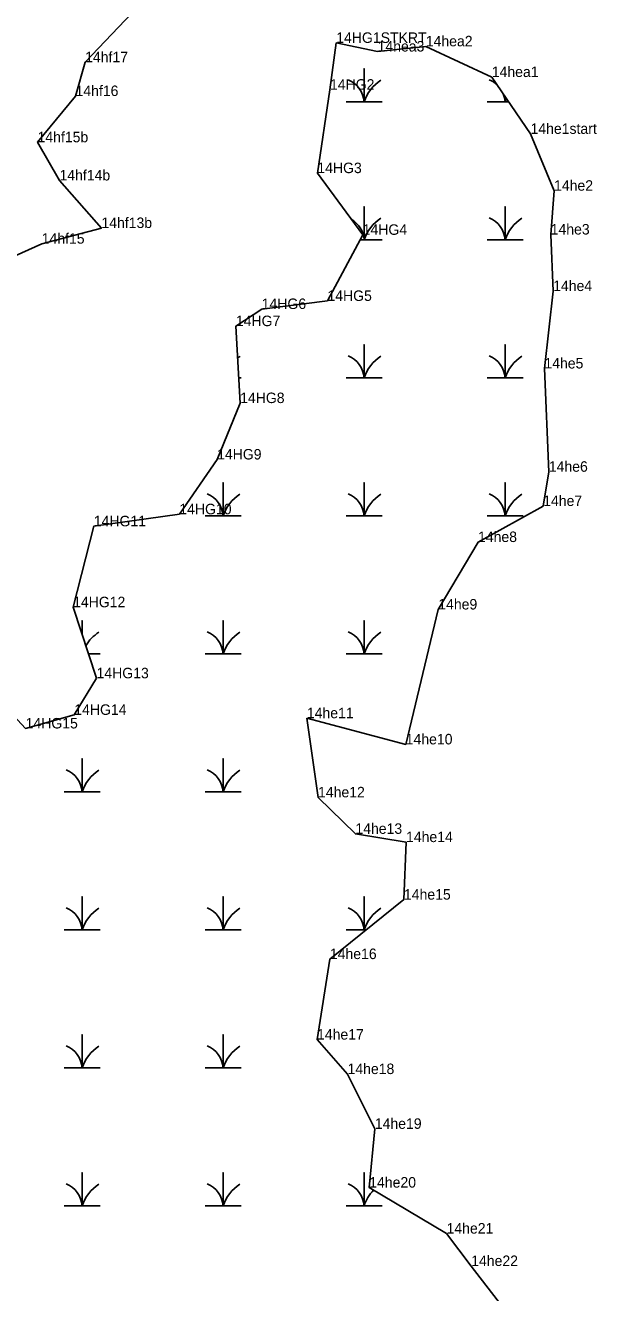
# Model space of a CAD drawing. Extents: x 2072529 to 2268796, y 436423 to 470397.
# Drawn here: x 2256854 to 2257127, y 441634 to 442239 of the extents above; entities that cross this region are included whole.
import ezdxf

# ---------------------------------------------------------------- set-up
doc = ezdxf.new("R2010")
doc.units = 0
for name, color, linetype in [('Exist Environmental Wetland Boundary', 7, 'Continuous'), ('Exist Environmental Wetland Boundary Cogo Comment', 7, 'Continuous'), ('Exist Environmental Wetland Boundary Cogo Point CELL', 7, 'Continuous'), ('Exist Hydro Swamp or Marsh', 7, 'Continuous')]:
    doc.layers.add(name, color=color, linetype=linetype)

msp = doc.modelspace()

# ---------------------------------------------------------------- linework, layer by layer
at = {"layer": 'Exist Environmental Wetland Boundary'}
for points in [[(2256747.7, 442239.84), (2256780.07, 442225.88), (2256777.27, 442191.34), (2256808.01, 442192.77), (2256811.25, 442174.56), (2256811.25, 442156.55), (2256828.54, 442145.73), (2256825.33, 442118.05), (2256862.13, 442134.59), (2256890.61, 442142.07), (2256870.61, 442164.73), (2256860.15, 442182.95), (2256878.27, 442205), (2256882.84, 442221.09), (2256905.18, 442244.57)], [(2256829.57, 441930.18), (2256854.46, 441903.45), (2256877.67, 441909.93), (2256888.3, 441927.37), (2256877.1, 441961.24), (2256886.97, 441999.84), (2256927.77, 442005.58), (2256945.79, 442031.7), (2256956.77, 442058.59), (2256954.74, 442095.28), (2256967.06, 442103.45), (2256998.41, 442107.3), (2257015.22, 442138.82), (2256993.6, 442168.24), (2256999.63, 442208.03), (2257002.6, 442230.34)], [(2257002.6, 442230.34), (2257022.34, 442226.22), (2257045.32, 442228.69), (2257076.79, 442214.06), (2257095.27, 442186.95)], [(2257095.27, 442186.95), (2257106.5, 442159.85), (2257104.89, 442138.97), (2257106.07, 442112.02), (2257101.89, 442075.09), (2257104, 442025.85), (2257101.31, 442009.51), (2257070.23, 441992.34), (2257051.28, 441960.17), (2257035.74, 441895.85), (2256988.6, 441908.33), (2256993.93, 441870.6), (2257011.74, 441853.2), (2257035.89, 441849.27), (2257034.91, 441821.82), (2256999.57, 441793.49), (2256993.45, 441755.08), (2257008, 441738.66), (2257021.01, 441712.54), (2257018.35, 441684.53), (2257055.23, 441662.61), (2257066.98, 441647.14), (2257082.04, 441627.52)]]:
    msp.add_lwpolyline(points, dxfattribs=at)
at = {"layer": 'Exist Environmental Wetland Boundary Cogo Point CELL'}
for p, q in [((2257002.6, 442230.34), (2257002.6, 442230.34)), ((2257045.32, 442228.69), (2257045.32, 442228.69)), ((2257022.34, 442226.22), (2257022.34, 442226.22)), ((2256882.84, 442221.09), (2256882.84, 442221.09)), ((2257076.79, 442214.06), (2257076.79, 442214.06)), ((2256878.27, 442205), (2256878.27, 442205)), ((2256999.63, 442208.03), (2256999.63, 442208.03)), ((2257095.27, 442186.95), (2257095.27, 442186.95)), ((2256860.15, 442182.95), (2256860.15, 442182.95)), ((2256993.6, 442168.24), (2256993.6, 442168.24)), ((2256870.61, 442164.73), (2256870.61, 442164.73)), ((2257106.5, 442159.85), (2257106.5, 442159.85)), ((2256890.61, 442142.07), (2256890.61, 442142.07)), ((2257015.22, 442138.82), (2257015.22, 442138.82)), ((2257104.89, 442138.97), (2257104.89, 442138.97)), ((2256862.13, 442134.59), (2256862.13, 442134.59)), ((2256998.41, 442107.3), (2256998.41, 442107.3)), ((2257106.07, 442112.02), (2257106.07, 442112.02)), ((2256967.06, 442103.45), (2256967.06, 442103.45)), ((2256954.74, 442095.28), (2256954.74, 442095.28)), ((2257101.89, 442075.09), (2257101.89, 442075.09)), ((2256956.77, 442058.59), (2256956.77, 442058.59)), ((2256945.79, 442031.7), (2256945.79, 442031.7)), ((2257104, 442025.85), (2257104, 442025.85)), ((2256927.77, 442005.58), (2256927.77, 442005.58)), ((2257101.31, 442009.51), (2257101.31, 442009.51)), ((2256886.97, 441999.84), (2256886.97, 441999.84)), ((2257070.23, 441992.34), (2257070.23, 441992.34)), ((2256877.1, 441961.24), (2256877.1, 441961.24)), ((2257051.28, 441960.17), (2257051.28, 441960.17)), ((2256888.3, 441927.37), (2256888.3, 441927.37)), ((2256877.67, 441909.93), (2256877.67, 441909.93)), ((2256988.6, 441908.33), (2256988.6, 441908.33)), ((2256854.46, 441903.45), (2256854.46, 441903.45)), ((2257035.74, 441895.85), (2257035.74, 441895.85)), ((2256993.93, 441870.6), (2256993.93, 441870.6)), ((2257011.74, 441853.2), (2257011.74, 441853.2)), ((2257035.89, 441849.27), (2257035.89, 441849.27)), ((2257034.91, 441821.82), (2257034.91, 441821.82)), ((2256999.57, 441793.49), (2256999.57, 441793.49)), ((2256993.45, 441755.08), (2256993.45, 441755.08)), ((2257008, 441738.66), (2257008, 441738.66)), ((2257021.01, 441712.54), (2257021.01, 441712.54)), ((2257018.35, 441684.53), (2257018.35, 441684.53)), ((2257055.23, 441662.61), (2257055.23, 441662.61)), ((2257066.98, 441647.14), (2257066.98, 441647.14))]:
    msp.add_line(p, q, dxfattribs=at)
at = {"layer": 'Exist Hydro Swamp or Marsh'}
for points in [[(2257007.31, 442202.27), (2257015.91, 442202.27), (2257015.91, 442218.05), (2257015.91, 442202.27), (2257024.51, 442202.27)], [(2257074.56, 442202.27), (2257083.16, 442202.27), (2257083.16, 442204.72)], [(2257083.16, 442204.72), (2257083.16, 442202.27), (2257084.83, 442202.27)], [(2257013.96, 442136.47), (2257015.91, 442136.47), (2257015.91, 442152.25), (2257015.91, 442136.47), (2257024.51, 442136.47)], [(2257074.56, 442136.47), (2257083.16, 442136.47), (2257083.16, 442152.25), (2257083.16, 442136.47), (2257091.76, 442136.47)], [(2257007.31, 442070.67), (2257015.91, 442070.67), (2257015.91, 442086.45), (2257015.91, 442070.67), (2257024.51, 442070.67)], [(2257074.56, 442070.67), (2257083.16, 442070.67), (2257083.16, 442086.45), (2257083.16, 442070.67), (2257091.76, 442070.67)], [(2256956.1, 442070.67), (2256957.26, 442070.67)], [(2256940.06, 442004.87), (2256948.66, 442004.87), (2256948.66, 442020.65), (2256948.66, 442004.87), (2256957.26, 442004.87)], [(2257007.31, 442004.87), (2257015.91, 442004.87), (2257015.91, 442020.65), (2257015.91, 442004.87), (2257024.51, 442004.87)], [(2257074.56, 442004.87), (2257083.16, 442004.87), (2257083.16, 442020.65), (2257083.16, 442004.87), (2257091.76, 442004.87)], [(2256881.41, 441948.21), (2256881.41, 441954.85), (2256881.41, 441948.21)], [(2256940.06, 441939.07), (2256948.66, 441939.07), (2256948.66, 441954.85), (2256948.66, 441939.07), (2256957.26, 441939.07)], [(2257007.31, 441939.07), (2257015.91, 441939.07), (2257015.91, 441954.85), (2257015.91, 441939.07), (2257024.51, 441939.07)], [(2256884.43, 441939.07), (2256890.01, 441939.07)], [(2256872.81, 441873.27), (2256881.41, 441873.27), (2256881.41, 441889.05), (2256881.41, 441873.27), (2256890.01, 441873.27)], [(2256940.06, 441873.27), (2256948.66, 441873.27), (2256948.66, 441889.05), (2256948.66, 441873.27), (2256957.26, 441873.27)], [(2256872.81, 441807.47), (2256881.41, 441807.47), (2256881.41, 441823.25), (2256881.41, 441807.47), (2256890.01, 441807.47)], [(2256940.06, 441807.47), (2256948.66, 441807.47), (2256948.66, 441823.25), (2256948.66, 441807.47), (2256957.26, 441807.47)], [(2257007.31, 441807.47), (2257015.91, 441807.47), (2257015.91, 441823.25), (2257015.91, 441807.47), (2257017.01, 441807.47)], [(2256872.81, 441741.67), (2256881.41, 441741.67), (2256881.41, 441757.45), (2256881.41, 441741.67), (2256890.01, 441741.67)], [(2256940.06, 441741.67), (2256948.66, 441741.67), (2256948.66, 441757.45), (2256948.66, 441741.67), (2256957.26, 441741.67)], [(2256872.81, 441675.87), (2256881.41, 441675.87), (2256881.41, 441691.65), (2256881.41, 441675.87), (2256890.01, 441675.87)], [(2256940.06, 441675.87), (2256948.66, 441675.87), (2256948.66, 441691.65), (2256948.66, 441675.87), (2256957.26, 441675.87)], [(2257007.31, 441675.87), (2257015.91, 441675.87), (2257015.91, 441691.65), (2257015.91, 441675.87), (2257024.51, 441675.87)]]:
    msp.add_lwpolyline(points, dxfattribs=at)
for centre, radius, start, end in [((2257003.64, 442201.38), 12.3, 4.14034, 67.53497), ((2257034.15, 442196.21), 19.22, 122.12745, 161.62219), ((2257070.89, 442201.38), 12.3, 46.56758, 67.53497), ((2257070.89, 442201.38), 12.3, 4.14034, 21.97981), ((2257101.4, 442196.21), 19.22, 156.60889, 161.62219), ((2257003.64, 442135.58), 12.3, 4.14034, 60.20209), ((2257034.15, 442130.41), 19.22, 122.12745, 161.62219), ((2257070.89, 442135.58), 12.3, 4.14034, 67.53497), ((2257101.4, 442130.41), 19.22, 122.12745, 161.62219), ((2256966.9, 442064.61), 19.22, 122.12745, 126.09212), ((2257003.64, 442069.78), 12.3, 4.14034, 67.53497), ((2257034.15, 442064.61), 19.22, 122.12745, 161.62219), ((2257070.89, 442069.78), 12.3, 4.14034, 67.53497), ((2257101.4, 442064.61), 19.22, 122.12745, 161.62219), ((2256936.39, 442003.98), 12.3, 4.14034, 67.53497), ((2256966.9, 441998.81), 19.22, 122.12745, 161.62219), ((2257003.64, 442003.98), 12.3, 4.14034, 67.53497), ((2257034.15, 441998.81), 19.22, 122.12745, 161.62219), ((2257070.89, 442003.98), 12.3, 4.14034, 67.53497), ((2257101.4, 441998.81), 19.22, 122.12745, 161.62219), ((2256936.39, 441938.18), 12.3, 4.14034, 67.53497), ((2257003.64, 441938.18), 12.3, 4.14034, 67.53497), ((2256899.65, 441933.01), 19.22, 122.12745, 149.04434), ((2256966.9, 441933.01), 19.22, 122.12745, 161.62219), ((2257034.15, 441933.01), 19.22, 122.12745, 161.62219), ((2256869.14, 441872.38), 12.3, 4.14034, 67.53497), ((2256899.65, 441867.21), 19.22, 122.12745, 161.62219), ((2256936.39, 441872.38), 12.3, 4.14034, 67.53497), ((2256966.9, 441867.21), 19.22, 122.12745, 161.62219), ((2256869.14, 441806.58), 12.3, 4.14034, 67.53497), ((2256899.65, 441801.41), 19.22, 122.12745, 161.62219), ((2256936.39, 441806.58), 12.3, 4.14034, 67.53497), ((2256966.9, 441801.41), 19.22, 122.12745, 161.62219), ((2257003.64, 441806.58), 12.3, 4.14034, 67.53497), ((2257034.15, 441801.41), 19.22, 122.12745, 161.62219), ((2256869.14, 441740.78), 12.3, 4.14034, 67.53497), ((2256899.65, 441735.61), 19.22, 122.12745, 161.62219), ((2256936.39, 441740.78), 12.3, 4.14034, 67.53497), ((2256966.9, 441735.61), 19.22, 122.12745, 161.62219), ((2256869.14, 441674.98), 12.3, 4.14034, 67.53497), ((2256899.65, 441669.81), 19.22, 122.12745, 161.62219), ((2256936.39, 441674.98), 12.3, 4.14034, 67.53497), ((2256966.9, 441669.81), 19.22, 122.12745, 161.62219), ((2257003.64, 441674.98), 12.3, 4.14034, 67.53497), ((2257034.15, 441669.81), 19.22, 135.48263, 161.62219)]:
    msp.add_arc(centre, radius, start, end, dxfattribs=at)

# ---------------------------------------------------------------- texts
at = {"layer": 'Exist Environmental Wetland Boundary Cogo Comment'}
for s, p in [('14HG1STKRT', (2257002.6, 442230.34)), ('14hea2', (2257045.32, 442228.69)), ('14hea3', (2257022.34, 442226.22)), ('14hf17', (2256882.84, 442221.09)), ('14hea1', (2257076.79, 442214.06)), ('14hf16', (2256878.27, 442205)), ('14HG2', (2256999.63, 442208.03)), ('14he1start', (2257095.27, 442186.95)), ('14hf15b', (2256860.15, 442182.95)), ('14HG3', (2256993.6, 442168.24)), ('14hf14b', (2256870.61, 442164.73)), ('14he2', (2257106.5, 442159.85)), ('14hf13b', (2256890.61, 442142.07)), ('14HG4', (2257015.22, 442138.82)), ('14he3', (2257104.89, 442138.97)), ('14hf15', (2256862.13, 442134.59)), ('14he4', (2257106.07, 442112.02)), ('14HG6', (2256967.06, 442103.45)), ('14HG5', (2256998.41, 442107.3)), ('14HG7', (2256954.74, 442095.28)), ('14he5', (2257101.89, 442075.09)), ('14HG8', (2256956.77, 442058.59)), ('14HG9', (2256945.79, 442031.7)), ('14he6', (2257104, 442025.85)), ('14HG10', (2256927.77, 442005.58)), ('14he7', (2257101.31, 442009.51)), ('14HG11', (2256886.97, 441999.84)), ('14he8', (2257070.23, 441992.34)), ('14HG12', (2256877.1, 441961.24)), ('14he9', (2257051.28, 441960.17)), ('14HG13', (2256888.3, 441927.37)), ('14HG14', (2256877.67, 441909.93)), ('14he11', (2256988.6, 441908.33)), ('14HG15', (2256854.46, 441903.45)), ('14he10', (2257035.74, 441895.85)), ('14he12', (2256993.93, 441870.6)), ('14he13', (2257011.74, 441853.2)), ('14he14', (2257035.89, 441849.27)), ('14he15', (2257034.91, 441821.82)), ('14he16', (2256999.57, 441793.49)), ('14he17', (2256993.45, 441755.08)), ('14he18', (2257008, 441738.66)), ('14he19', (2257021.01, 441712.54)), ('14he20', (2257018.35, 441684.53)), ('14he21', (2257055.23, 441662.61)), ('14he22', (2257066.98, 441647.14))]:
    msp.add_text(s, height=5, dxfattribs=at).set_placement(p)

doc.saveas('drawing.dxf')
